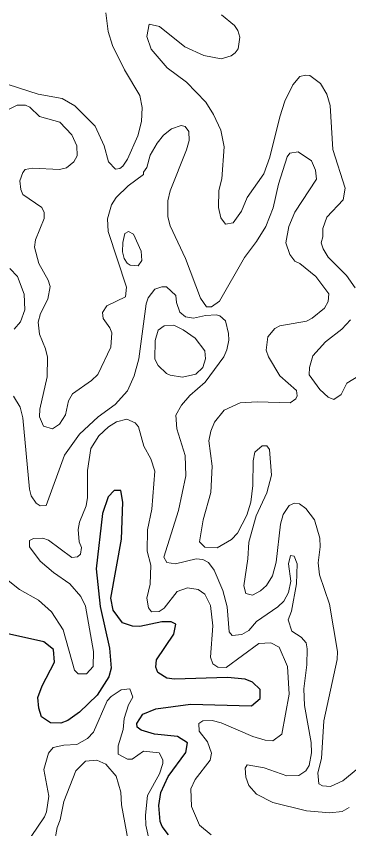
# Model space of a CAD drawing. Extents: x 763.2 to 816.8, y 7896.5 to 7952.7.
# Drawn here: x 807.399 to 809.028, y 7930.525 to 7934.499 of the extents above; entities that cross this region are included whole.
import ezdxf

# ---------------------------------------------------------------- set-up
doc = ezdxf.new("R2010")
doc.units = 0
doc.header["$LTSCALE"] = 0.064
doc.layers.add('1', color=7, linetype='Continuous', lineweight=25)
doc.layers.add('2', color=7, linetype='Continuous', lineweight=13)

msp = doc.modelspace()

# ---------------------------------------------------------------- linework, layer by layer
at = {"layer": '1'}
for points in [[(808.0921, 7931.2884), (808.0821, 7931.3154), (808.0855, 7931.3511), (808.1713, 7931.4773), (808.1801, 7931.5263), (808.1583, 7931.5363), (808.1116, 7931.5378), (808.0047, 7931.5137), (807.9678, 7931.5166), (807.9188, 7931.5321), (807.8738, 7931.5935), (807.8618, 7931.653), (807.9141, 7931.9416), (807.9207, 7932.1231), (807.9113, 7932.1787), (807.8786, 7932.1802), (807.8485, 7932.1486), (807.8207, 7932.0672), (807.7912, 7931.7961), (807.8093, 7931.6119), (807.8554, 7931.4082), (807.8647, 7931.3105), (807.852, 7931.2674), (807.7948, 7931.1784), (807.7085, 7931.0954), (807.6519, 7931.0537), (807.6178, 7931.0417), (807.567, 7931.0437), (807.5232, 7931.0721), (807.51, 7931.114), (807.5043, 7931.1672), (807.5256, 7931.2241), (807.5857, 7931.3403), (807.5808, 7931.4014), (807.5338, 7931.4394), (807.3519, 7931.4797)], [(808.5556, 7931.2417), (808.5207, 7931.2573), (808.4343, 7931.2652), (808.1739, 7931.2571), (808.1372, 7931.2623), (808.0921, 7931.2884)], [(808.1441, 7930.4948), (808.1141, 7930.5352), (808.1041, 7930.5607), (808.0969, 7930.6393), (808.1076, 7930.7025), (808.1424, 7930.7802), (808.2295, 7930.8971), (808.2377, 7930.9458), (808.1897, 7930.976), (808.0769, 7930.9883), (808.0107, 7931.0077), (807.9919, 7931.0222), (807.9902, 7931.0394), (808.0196, 7931.0859), (808.0827, 7931.1108), (808.2521, 7931.1336), (808.5512, 7931.1257), (808.5939, 7931.1627), (808.5933, 7931.2058), (808.5556, 7931.2417)]]:
    msp.add_lwpolyline(points, dxfattribs=at)
at = {"layer": '2'}
for points in [[(807.8385, 7934.5159), (807.8492, 7934.4249), (807.8711, 7934.3562), (807.9286, 7934.2378), (808.0047, 7934.111), (808.016, 7934.0532), (808.0129, 7933.9846), (807.995, 7933.9151), (807.9441, 7933.8001), (807.9213, 7933.7653), (807.9059, 7933.7551), (807.8848, 7933.752), (807.8503, 7933.7871), (807.8303, 7933.8651), (807.7852, 7933.9624), (807.6867, 7934.0606), (807.6244, 7934.0969), (807.5057, 7934.1176), (807.3599, 7934.1651)], [(808.9499, 7933.8481), (808.9363, 7934.063), (808.9203, 7934.1186), (808.8901, 7934.1706), (808.8379, 7934.2099), (808.8156, 7934.2118), (808.7888, 7934.2051), (808.7532, 7934.1635), (808.7155, 7934.0843), (808.6894, 7934.0066), (808.6406, 7933.8092), (808.6114, 7933.7278), (808.5306, 7933.612), (808.5022, 7933.5458), (808.4614, 7933.4892), (808.4235, 7933.4826), (808.4008, 7933.5135), (808.3893, 7933.5634), (808.3909, 7933.6476), (808.4056, 7933.7047), (808.4171, 7933.8612), (808.4004, 7933.9413), (808.3652, 7934.0183), (808.3284, 7934.0786), (808.2326, 7934.1762), (808.1379, 7934.2465), (808.0607, 7934.3381), (808.0394, 7934.3996), (808.05, 7934.4598), (808.1009, 7934.4494), (808.2256, 7934.3496), (808.3186, 7934.3073), (808.4021, 7934.291), (808.452, 7934.3058), (808.4717, 7934.3195), (808.4862, 7934.3394), (808.4943, 7934.3969), (808.4849, 7934.4291), (808.4687, 7934.4541), (808.4044, 7934.5063)], [(807.3506, 7934.0375), (807.4041, 7934.0636), (807.4447, 7934.0637), (807.4661, 7934.054), (807.5123, 7934.0096), (807.6117, 7933.9814), (807.6709, 7933.9193), (807.6956, 7933.8651), (807.6973, 7933.817), (807.6808, 7933.7878), (807.6458, 7933.7574), (807.6102, 7933.7492), (807.4786, 7933.7565), (807.4432, 7933.7499), (807.4309, 7933.7347), (807.4165, 7933.6942), (807.4212, 7933.6522), (807.4315, 7933.627), (807.5243, 7933.5639), (807.5362, 7933.5398), (807.5362, 7933.5092), (807.4939, 7933.4056), (807.4888, 7933.3701), (807.5102, 7933.2901), (807.556, 7933.2079), (807.5659, 7933.1776), (807.5542, 7933.1158), (807.5177, 7933.0453), (807.5069, 7933.0022), (807.5126, 7932.9438), (807.543, 7932.8718), (807.5528, 7932.8314), (807.551, 7932.7351), (807.515, 7932.5766), (807.5133, 7932.5402), (807.5325, 7932.4939), (807.577, 7932.4814), (807.6116, 7932.5046), (807.6404, 7932.549), (807.6543, 7932.6179), (807.6753, 7932.6528), (807.768, 7932.7181), (807.7987, 7932.7473), (807.8627, 7932.8809), (807.868, 7932.9513), (807.8579, 7932.9748), (807.8242, 7933.0202), (807.821, 7933.0504), (807.8432, 7933.0831), (807.9334, 7933.1271), (807.939, 7933.1744), (807.8498, 7933.4459), (807.8452, 7933.5079), (807.8655, 7933.5771), (807.8878, 7933.6124), (807.9466, 7933.6693), (808.0221, 7933.7249), (808.023, 7933.7369), (808.0389, 7933.7601), (808.0543, 7933.8197), (808.089, 7933.8788), (808.1209, 7933.9172), (808.1587, 7933.9493), (808.2074, 7933.9653), (808.2261, 7933.9607), (808.2446, 7933.935), (808.2462, 7933.8921), (808.2331, 7933.8454), (808.1526, 7933.6449), (808.1419, 7933.5966), (808.1412, 7933.5186), (808.1529, 7933.4733), (808.2278, 7933.3135), (808.3011, 7933.121), (808.3316, 7933.078), (808.3553, 7933.0786), (808.3952, 7933.1054), (808.5175, 7933.3195), (808.5765, 7933.3968), (808.6209, 7933.4708), (808.6571, 7933.5627), (808.6837, 7933.6785), (808.7262, 7933.8123), (808.7398, 7933.8289), (808.7795, 7933.8368)], [(808.9002, 7933.421), (808.9006, 7933.4615), (808.9199, 7933.5161), (808.9998, 7933.6015), (809.0103, 7933.6585), (808.9499, 7933.8481)], [(808.7795, 7933.8368), (808.8447, 7933.7917), (808.8657, 7933.7468), (808.8706, 7933.7016), (808.763, 7933.5411), (808.7346, 7933.4714)], [(808.7346, 7933.4714), (808.7197, 7933.3907), (808.7392, 7933.3333), (808.7635, 7933.3018), (808.7889, 7933.2895), (808.867, 7933.2263), (808.9299, 7933.1413), (808.9271, 7933.1044), (808.909, 7933.0718), (808.8487, 7933.0218), (808.8206, 7933.0074), (808.6901, 7932.9857), (808.6649, 7932.9723), (808.631, 7932.9308), (808.6227, 7932.8653), (808.6343, 7932.833), (808.6894, 7932.7399), (808.7719, 7932.6685), (808.7754, 7932.6418), (808.7679, 7932.6273), (808.7412, 7932.6079), (808.5799, 7932.6129), (808.4963, 7932.6077), (808.4173, 7932.5717), (808.3704, 7932.5129), (808.3517, 7932.4689), (808.3417, 7932.4222), (808.358, 7932.298), (808.353, 7932.1698), (808.3148, 7932.0359), (808.2972, 7931.9281), (808.3223, 7931.9017), (808.384, 7931.8998), (808.4534, 7931.9401), (808.4831, 7931.971), (808.5291, 7932.058), (808.5485, 7932.1232), (808.5585, 7932.2045), (808.5602, 7932.3251), (808.5684, 7932.367), (808.6042, 7932.3976), (808.627, 7932.3975), (808.6389, 7932.3794), (808.649, 7932.2552), (808.6267, 7932.1683), (808.5745, 7932.0563), (808.5384, 7931.9268), (808.5339, 7931.8452), (808.5146, 7931.7133), (808.5236, 7931.6755), (808.5562, 7931.668), (808.5957, 7931.6894), (808.6244, 7931.7142), (808.6538, 7931.7617), (808.6716, 7931.8291), (808.6934, 7932.0153), (808.7072, 7932.062), (808.7366, 7932.1053), (808.7623, 7932.1179), (808.7859, 7932.1143), (808.8178, 7932.0919), (808.8604, 7932.0367), (808.8857, 7931.9464), (808.8872, 7931.9035), (808.8773, 7931.8261), (808.8838, 7931.7663), (808.9338, 7931.6242), (808.9726, 7931.3927), (808.9708, 7931.3533), (808.9055, 7931.0522), (808.8937, 7930.8683), (808.8758, 7930.7977), (808.8817, 7930.745), (808.8995, 7930.7346), (808.9376, 7930.7311), (808.9995, 7930.7594), (809.0726, 7930.8189)], [(809.0585, 7933.1702), (809.017, 7933.2307), (808.9269, 7933.3212), (808.9023, 7933.3616), (808.8925, 7933.3911), (808.9002, 7933.421)], [(807.3888, 7932.9684), (807.4199, 7933.0046), (807.4409, 7933.0638), (807.438, 7933.1406), (807.4048, 7933.2269), (807.3679, 7933.2659)], [(808.8084, 7931.2087), (808.823, 7931.327), (808.8249, 7931.4053), (808.8185, 7931.435), (808.7945, 7931.4628), (808.7488, 7931.4914), (808.7313, 7931.5474), (808.7473, 7931.59), (808.7721, 7931.7228), (808.7754, 7931.8201), (808.761, 7931.8589), (808.7427, 7931.8609), (808.7329, 7931.8214), (808.7442, 7931.7359), (808.7332, 7931.6807), (808.7097, 7931.6377), (808.6802, 7931.6104), (808.5756, 7931.5384), (808.5382, 7931.4954), (808.5047, 7931.4749), (808.4569, 7931.471), (808.442, 7931.4887), (808.4317, 7931.611), (808.4113, 7931.6904), (808.3681, 7931.7905), (808.341, 7931.8278), (808.3136, 7931.8419), (808.2806, 7931.8453), (808.1786, 7931.821), (808.137, 7931.8267), (808.1217, 7931.8529), (808.193, 7932.0815), (808.2298, 7932.2505), (808.2263, 7932.3506), (808.1855, 7932.4813), (808.1809, 7932.5476), (808.208, 7932.5975), (808.2496, 7932.644), (808.3247, 7932.7097), (808.4155, 7932.833), (808.431, 7932.8681), (808.4401, 7932.9152), (808.4386, 7932.9475), (808.4235, 7933.0086), (808.3961, 7933.0331), (808.3804, 7933.0384), (808.3258, 7933.0351), (808.2667, 7933.0222), (808.2284, 7933.0295), (808.2001, 7933.0523), (808.1841, 7933.0989), (808.1801, 7933.1336), (808.1351, 7933.1764), (808.1123, 7933.1765), (808.0771, 7933.1635), (808.0458, 7933.1223), (808.0351, 7933.0925), (807.9998, 7932.8239), (807.9762, 7932.7397), (807.9445, 7932.6668), (807.8842, 7932.6005), (807.7999, 7932.5397), (807.7088, 7932.4548), (807.6357, 7932.3529), (807.5459, 7932.1069), (807.5168, 7932.1052), (807.4959, 7932.1178), (807.472, 7932.154), (807.464, 7932.1862), (807.4316, 7932.5351), (807.4175, 7932.5871), (807.3852, 7932.6415)], [(809.0772, 7932.7406), (809.0191, 7932.7044), (808.9911, 7932.6497), (808.9551, 7932.6244), (808.9267, 7932.6359), (808.8856, 7932.6737), (808.8347, 7932.7458), (808.8349, 7932.7811), (808.8519, 7932.8376), (808.9136, 7932.9069), (808.9935, 7932.9687), (809.0366, 7933.0139)], [(807.3174, 7931.7718), (807.4142, 7931.6946), (807.5073, 7931.6427), (807.5724, 7931.5856), (807.6285, 7931.498), (807.6849, 7931.3003), (807.7015, 7931.2834), (807.7426, 7931.2835), (807.7762, 7931.3188), (807.7779, 7931.3917), (807.7383, 7931.6136), (807.7152, 7931.6612), (807.6613, 7931.7236), (807.5818, 7931.7784), (807.5155, 7931.8334), (807.4644, 7931.9043), (807.464, 7931.9345), (807.4832, 7931.9441), (807.5295, 7931.947), (807.5567, 7931.9369), (807.671, 7931.8522), (807.6992, 7931.8548), (807.713, 7931.8681), (807.7187, 7931.9007), (807.7075, 7931.9284), (807.7025, 7931.989), (807.7091, 7932.0248), (807.7412, 7932.1052), (807.7481, 7932.1447), (807.7484, 7932.2769), (807.7636, 7932.3841), (807.8031, 7932.4472), (807.8513, 7932.4905), (807.8907, 7932.5155), (807.9406, 7932.5291), (807.9809, 7932.5103), (807.9971, 7932.4915), (808.0246, 7932.396), (808.0586, 7932.334), (808.0785, 7932.2743), (808.0639, 7932.0876), (808.0425, 7931.9869), (808.041, 7931.8831), (808.0587, 7931.8148), (808.0554, 7931.7215), (808.0392, 7931.653), (808.0466, 7931.6061), (808.0611, 7931.5859), (808.0988, 7931.5871), (808.1239, 7931.6034), (808.1872, 7931.6857), (808.2371, 7931.704), (808.2895, 7931.6954), (808.3236, 7931.6719), (808.3511, 7931.6168), (808.3612, 7931.5169), (808.3498, 7931.3648), (808.3627, 7931.3319), (808.3866, 7931.3149), (808.4269, 7931.3131), (808.5867, 7931.4309), (808.6458, 7931.4344), (808.6868, 7931.4125), (808.7276, 7931.3178), (808.736, 7931.1832), (808.6997, 7930.988), (808.6564, 7930.9547), (808.6191, 7930.9576), (808.5586, 7930.976), (808.4021, 7931.0428), (808.3587, 7931.0546), (808.3128, 7931.0532), (808.2932, 7931.0399)], [(807.4724, 7930.4875), (807.5381, 7930.5825), (807.5478, 7930.6078), (807.5593, 7930.6841), (807.5348, 7930.8149), (807.5566, 7930.8943), (807.5806, 7930.922), (807.6316, 7930.9332), (807.6963, 7930.9367), (807.748, 7930.9663), (807.7779, 7930.9977), (807.8447, 7931.1513), (807.8634, 7931.1715), (807.9129, 7931.2051), (807.9559, 7931.21), (807.9701, 7931.1693), (807.9488, 7931.1303), (807.9281, 7931.0638), (807.9227, 7931.0096), (807.8979, 7930.9299), (807.8977, 7930.8902), (807.9432, 7930.8647), (807.966, 7930.8655), (808.0222, 7930.9047), (808.0988, 7930.8962), (808.1178, 7930.8623), (808.1177, 7930.8434), (808.101, 7930.7938), (808.0425, 7930.6875), (808.0327, 7930.5914), (808.0343, 7930.5421), (808.0639, 7930.4107)], [(808.8174, 7930.8081), (808.8347, 7930.8343), (808.846, 7930.8958), (808.8444, 7930.9464), (808.8117, 7931.1278), (808.8084, 7931.2087)], [(808.2932, 7931.0399), (808.2957, 7931.0021), (808.3353, 7930.9505), (808.3548, 7930.8948), (808.3494, 7930.8606), (808.2747, 7930.7662)], [(807.5855, 7930.45), (807.5994, 7930.5312), (807.6133, 7930.5678), (807.6321, 7930.6579), (807.6908, 7930.8083), (807.7386, 7930.8557), (807.7938, 7930.8609), (807.8384, 7930.8408), (807.8877, 7930.782), (807.9108, 7930.7038), (807.9146, 7930.6426), (807.9474, 7930.4659)], [(809.0297, 7930.6292), (808.9957, 7930.6097), (808.9359, 7930.603), (808.8208, 7930.613), (808.6565, 7930.6526), (808.5766, 7930.6934), (808.5386, 7930.7367), (808.5239, 7930.7768), (808.5208, 7930.8219), (808.5302, 7930.838), (808.6131, 7930.8234), (808.7246, 7930.7836), (808.7825, 7930.7858), (808.8174, 7930.8081)], [(808.2747, 7930.7662), (808.2547, 7930.7203), (808.2578, 7930.6342), (808.2965, 7930.5429), (808.3537, 7930.4958)]]:
    msp.add_lwpolyline(points, dxfattribs=at)
for points in [[(807.9729, 7933.4331), (807.9493, 7933.4458), (807.9304, 7933.4365), (807.9209, 7933.3925), (807.9194, 7933.3467), (807.9275, 7933.3136), (807.943, 7933.2912), (807.9571, 7933.282), (807.9957, 7933.2791), (808.0137, 7933.305), (808.0116, 7933.3498)], [(808.0942, 7932.7907), (808.0781, 7932.8223), (808.08, 7932.9137), (808.0949, 7932.9635), (808.1235, 7932.9849), (808.1714, 7932.989), (808.2173, 7932.9657), (808.2752, 7932.9254), (808.3233, 7932.8628), (808.3266, 7932.8228), (808.3123, 7932.7812), (808.2781, 7932.7492), (808.2127, 7932.7345), (808.1529, 7932.7432), (808.1349, 7932.752)]]:
    msp.add_lwpolyline(points, close=True, dxfattribs=at)

doc.saveas('drawing.dxf')
